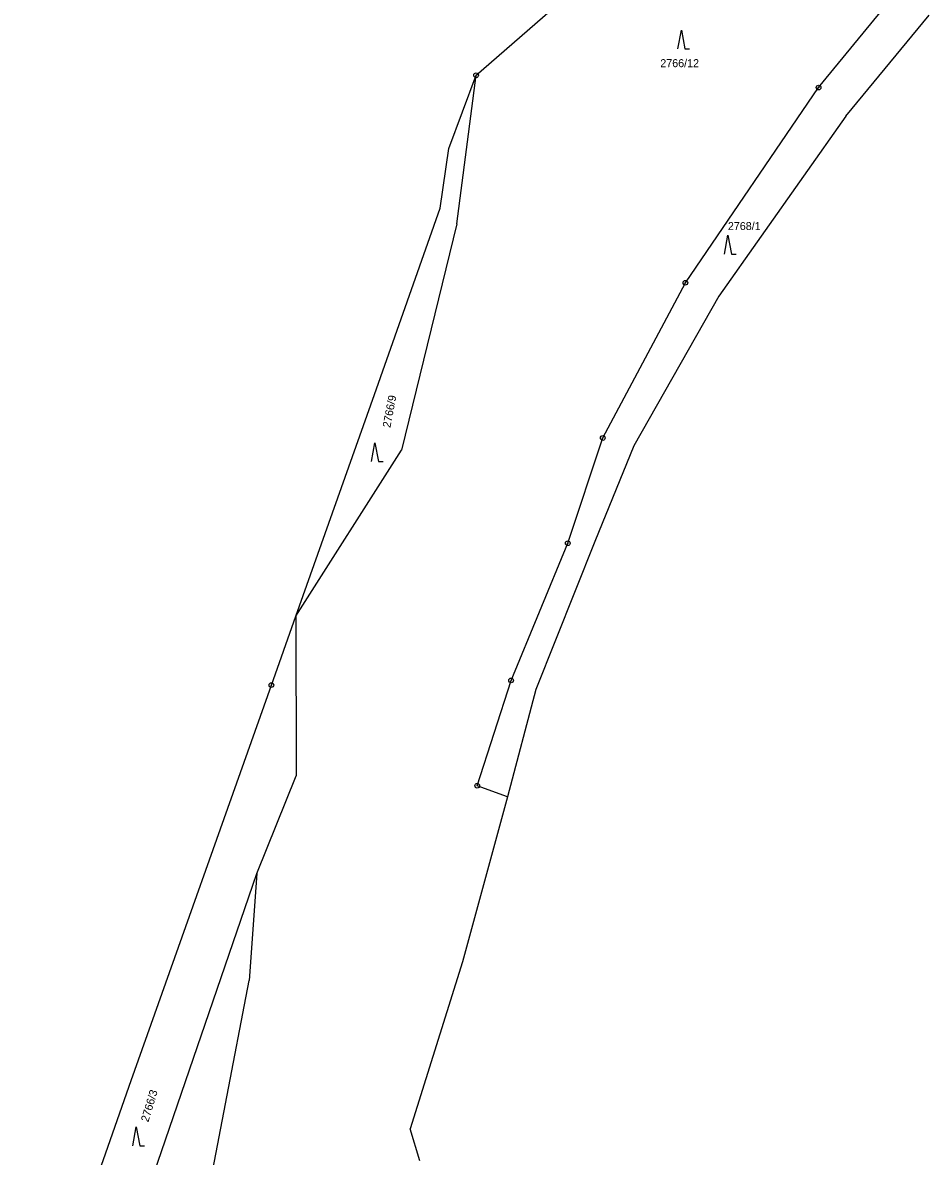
# Model space of a CAD drawing. Extents: x -736345 to -729997, y -1130177 to -1122501.
# Drawn here: x -735330.8 to -735138.3, y -1123780.9 to -1123540.2 of the extents above; entities that cross this region are included whole.
import ezdxf

# ---------------------------------------------------------------- set-up
doc = ezdxf.new("R2010")
doc.units = 0
for name, color, linetype in [('Vrstva 1', 7, 'Continuous'), ('Vrstva 13', 7, 'Continuous'), ('Vrstva 18', 7, 'Continuous'), ('Vrstva 25', 7, 'Continuous')]:
    doc.layers.add(name, color=color, linetype=linetype)

msp = doc.modelspace()

# ---------------------------------------------------------------- linework, layer by layer
at = {"layer": 'Vrstva 1'}
for points in [[(-735161.79, -1123553.95), (-735144.79, -1123533.19)], [(-735238.6, -1123582.86), (-735234.51, -1123551.33)], [(-735190.07, -1123595.4), (-735161.79, -1123553.95)], [(-735238.6, -1123582.86), (-735250.32, -1123630.92)], [(-735207.62, -1123628.37), (-735190.07, -1123595.4)], [(-735215.05, -1123650.72), (-735207.62, -1123628.37)], [(-735272.8, -1123666.22), (-735250.32, -1123630.92)], [(-735227.08, -1123679.85), (-735215.05, -1123650.72)], [(-735272.8, -1123666.22), (-735272.74, -1123700.12)], [(-735234.28, -1123702.22), (-735227.08, -1123679.85)], [(-735281.07, -1123720.89), (-735272.74, -1123700.12)], [(-735227.83, -1123704.56), (-735234.28, -1123702.22)], [(-735321.51, -1123838.74), (-735281.07, -1123720.89)], [(-735281.07, -1123720.89), (-735282.69, -1123743.57)], [(-735292.76, -1123795.95), (-735282.69, -1123743.57)]]:
    msp.add_lwpolyline(points, dxfattribs=at)
at = {"layer": 'Vrstva 13'}
for points in [[(-735234.51, -1123551.33), (-735217.17, -1123536.23)], [(-735156.02, -1123560.04), (-735138.28, -1123538.59)], [(-735240.33, -1123566.88), (-735234.51, -1123551.33)], [(-735156.02, -1123560.04), (-735182.96, -1123598.22)], [(-735242.16, -1123579.53), (-735240.33, -1123566.88)], [(-735256.09, -1123619.1), (-735242.16, -1123579.53)], [(-735182.96, -1123598.22), (-735201.04, -1123630.01)], [(-735272.8, -1123666.22), (-735256.09, -1123619.1)], [(-735201.04, -1123630.01), (-735209.3, -1123650.37)], [(-735209.3, -1123650.37), (-735221.81, -1123681.81)], [(-735277.99, -1123680.84), (-735272.8, -1123666.22)], [(-735307.72, -1123764.8), (-735277.99, -1123680.84)], [(-735221.81, -1123681.81), (-735227.83, -1123704.56)], [(-735227.83, -1123704.56), (-735237.39, -1123739.59)], [(-735237.39, -1123739.59), (-735248.53, -1123775.09)], [(-735330.79, -1123830.5), (-735307.72, -1123764.8)], [(-735246.48, -1123781.85), (-735248.53, -1123775.09)]]:
    msp.add_lwpolyline(points, dxfattribs=at)
at = {"layer": 'Vrstva 25'}
for points in [[(-735191.68, -1123545.75), (-735190.93, -1123541.75), (-735190.18, -1123545.75), (-735189.18, -1123545.75)], [(-735181.8, -1123589.32), (-735181.05, -1123585.32), (-735180.3, -1123589.32), (-735179.3, -1123589.32)], [(-735256.74, -1123633.37), (-735255.99, -1123629.37), (-735255.24, -1123633.37), (-735254.24, -1123633.37)], [(-735307.42, -1123778.68), (-735306.67, -1123774.68), (-735305.92, -1123778.68), (-735304.92, -1123778.68)]]:
    msp.add_lwpolyline(points, dxfattribs=at)
for centre, radius in [((-735234.51, -1123551.33), 0.5), ((-735234.51, -1123551.33), 0.032), ((-735161.79, -1123553.95), 0.5), ((-735161.79, -1123553.95), 0.032), ((-735190.07, -1123595.4), 0.5), ((-735190.07, -1123595.4), 0.032), ((-735207.62, -1123628.37), 0.5), ((-735207.62, -1123628.37), 0.032), ((-735215.05, -1123650.72), 0.5), ((-735215.05, -1123650.72), 0.032), ((-735277.99, -1123680.84), 0.5), ((-735277.99, -1123680.84), 0.032), ((-735227.08, -1123679.85), 0.5), ((-735227.08, -1123679.85), 0.032), ((-735234.28, -1123702.22), 0.5), ((-735234.28, -1123702.22), 0.032)]:
    msp.add_circle(centre, radius, dxfattribs=at)

# ---------------------------------------------------------------- texts
at = {"layer": 'Vrstva 18'}
for s, p in [('2766/12', (-735195.4, -1123549.62)), ('2768/1', (-735181.05, -1123584.21))]:
    msp.add_text(s, height=1.7, dxfattribs=at).set_placement(p)
for s, rotation, p in [('2766/9', 79.10063, (-735252.728, -1123626.286)), ('2766/3', 73.20058, (-735304.113, -1123773.751))]:
    msp.add_text(s, height=1.7, rotation=rotation, dxfattribs=at).set_placement(p)

doc.saveas('drawing.dxf')
